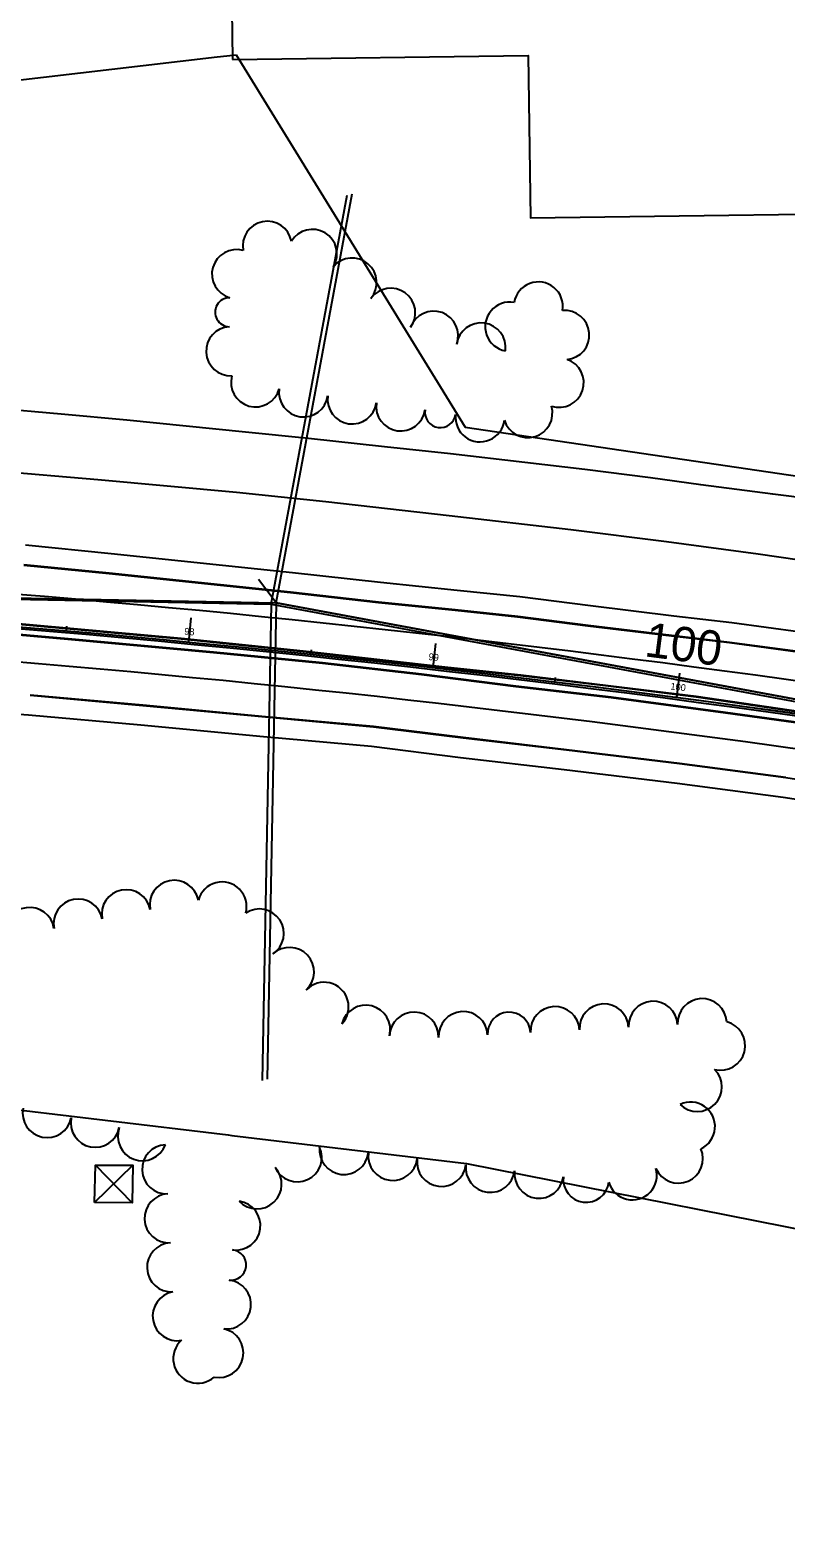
# Model space of a CAD drawing. Extents: x -25029 to 2274964, y -81170 to 687028.
# Drawn here: x -7220 to -6912, y -66441 to -65828 of the extents above; entities that cross this region are included whole.
import ezdxf

# ---------------------------------------------------------------- set-up
doc = ezdxf.new("R2010")
doc.units = 0
for name, color, linetype in [('81911BEA - RW_X_Fee_RW', 7, 'Continuous'), ('AP_X_Lights', 7, 'Continuous'), ('BD_X_Canopy', 7, 'Continuous'), ('BLDG', 7, 'Continuous'), ('GE_X_CL_100', 7, 'Continuous'), ('GE_X_CL_20', 7, 'Continuous'), ('GK_Visualization', 7, 'Continuous'), ('MT_P_Edge_Line', 7, 'Continuous'), ('MT_P_Lane_Line', 7, 'Continuous'), ('PM_P_Stop_Line', 7, 'Continuous'), ('PV_X_EOP', 7, 'Continuous'), ('TRANSPWRLN', 7, 'Continuous'), ('TREES', 7, 'Continuous')]:
    doc.layers.add(name, color=color, linetype=linetype)

msp = doc.modelspace()

# ---------------------------------------------------------------- linework, layer by layer
at = {"layer": '81911BEA - RW_X_Fee_RW'}
for p, q in [((-7145.25, -65838.61), (-7136.32, -65837.57)), ((-7136.32, -65837.57), (-7043.13, -65989.15)), ((-7043.13, -65989.15), (-6753.44, -66031.98)), ((-7138.07, -66277.53), (-7042.52, -66288.98))]:
    msp.add_line(p, q, dxfattribs=at)
for points in [[(-7296.2, -65856.19), (-7146.45, -65838.75), (-7145.25, -65838.61)], [(-7289.97, -66259.31), (-7139.67, -66277.34), (-7138.07, -66277.53)], [(-7042.52, -66288.98), (-6806.27, -66335.68), (-6750.14, -66346.77)]]:
    msp.add_lwpolyline(points, dxfattribs=at)
at = {"layer": 'AP_X_Lights'}
msp.add_lwpolyline([(-7600.57, -66086.28), (-7524.38, -66088.82), (-7490.24, -66089.44), (-7455.15, -66090.65), (-7417.9, -66092.11), (-7383.77, -66094.13), (-7350.34, -66096.49), (-7312.85, -66099.14), (-7263.47, -66103.16), (-7220.94, -66106.34), (-7175.12, -66110.42), (-7125.17, -66115.15), (-7081.28, -66119.12), (-7044.93, -66123.63), (-7002.82, -66128.55), (-6956.8, -66134.1), (-6913.64, -66139.8), (-6870.76, -66146.32)], dxfattribs=at)
at = {"layer": 'BD_X_Canopy'}
for p, q in [((-7594, -66051.77), (-7120.12, -66060.66)), ((-7120.12, -66060.66), (-7127.31, -66051.26)), ((-6654.13, -66147.23), (-7120.12, -66060.66))]:
    msp.add_line(p, q, dxfattribs=at)
at = {"layer": 'BLDG'}
msp.add_lwpolyline([(-7137.88, -65839.52), (-7017.39, -65837.93), (-7016.52, -65903.92), (-6834.64, -65901.52), (-6835.66, -65824.24), (-6848.94, -65824.41), (-6850.56, -65701.4), (-6866.77, -65701.62), (-6867.93, -65613.32), (-7140.82, -65616.92)], close=True, dxfattribs=at)
at = {"layer": 'GE_X_CL_100'}
for p, q in [((-7155.64, -66076.81), (-7154.68, -66066.85)), ((-7056.18, -66087.19), (-7055.05, -66077.26)), ((-6956.92, -66099.31), (-6955.62, -66089.4))]:
    msp.add_line(p, q, dxfattribs=at)
msp.add_arc((-7701.63, -71785.78), 5735.02, 79.475877, 88.9247, dxfattribs=at)
at = {"layer": 'GE_X_CL_20'}
for p, q in [((-7122.08, -66061.19), (-7091.1, -65894.79)), ((-12238.95, -65963.84), (-7122.08, -66061.19)), ((-7122.08, -66061.19), (-7125.77, -66255.16)), ((-7122.08, -66061.19), (-5080.45, -66441.35)), ((-7205.43, -66072.26), (-7205.26, -66070.27)), ((-7155.64, -66076.81), (-7155.44, -66074.82)), ((-7105.88, -66081.78), (-7105.68, -66079.79)), ((-7056.18, -66087.19), (-7055.95, -66085.21)), ((-7006.52, -66093.04), (-7006.28, -66091.05)), ((-6956.92, -66099.31), (-6956.66, -66097.33))]:
    msp.add_line(p, q, dxfattribs=at)
msp.add_arc((-7704.96, -71780.77), 5729.63, 79.452222, 88.91, dxfattribs=at)
at = {"layer": 'GK_Visualization'}
for p, q in [((-7120.04, -66060.66), (-7120.2, -66060.66)), ((-7120.19, -66060.73), (-7120.06, -66060.6)), ((-7120.19, -66060.6), (-7120.06, -66060.73)), ((-7120.12, -66060.58), (-7120.12, -66060.74))]:
    msp.add_line(p, q, dxfattribs=at)
msp.add_arc((-7701.63, -71785.78), 5735.02, 79.475877, 88.9247, dxfattribs=at)
msp.add_arc((-7701.63, -71785.78), 5735.02, 79.475877, 88.9247, dxfattribs=at)
at = {"layer": 'MT_P_Edge_Line'}
for p, q in [((-7188.08, -66048.95), (-7222.86, -66045.51)), ((-7114.25, -66056.68), (-7188.08, -66048.95)), ((-7078.43, -66060.7), (-7114.25, -66056.68)), ((-7047.21, -66063.86), (-7078.43, -66060.7)), ((-7021.72, -66066.48), (-7047.21, -66063.86)), ((-7239.1, -66067.92), (-7202.49, -66071.19)), ((-7202.49, -66071.19), (-7158.75, -66075.09)), ((-6993.1, -66070.15), (-7021.73, -66066.48)), ((-6959.09, -66074.27), (-6993.09, -66070.15)), ((-7204.86, -66075.62), (-7240.42, -66072.44)), ((-7145.55, -66081.03), (-7204.86, -66075.62)), ((-7158.75, -66075.09), (-7109.1, -66080.3)), ((-6935.49, -66077.06), (-6959.09, -66074.27)), ((-6907.58, -66080.78), (-6935.5, -66077.06)), ((-7101.19, -66085.44), (-7145.55, -66081.03)), ((-7109.1, -66080.3), (-7051.42, -66086.8)), ((-7060.9, -66089.97), (-7101.19, -66085.44)), ((-7022.45, -66094.95), (-7060.91, -66089.97)), ((-7051.42, -66086.8), (-7020.48, -66090.09)), ((-7020.48, -66090.09), (-6984.87, -66094.32)), ((-6983.68, -66099.39), (-7022.44, -66094.95)), ((-6984.86, -66094.32), (-6949.04, -66098.69)), ((-7220.26, -66098.12), (-7174.36, -66102.21)), ((-7174.36, -66102.21), (-7124.41, -66106.94)), ((-6937.06, -66105.59), (-6983.69, -66099.39)), ((-6949.04, -66098.69), (-6900.89, -66105.76)), ((-7124.41, -66106.94), (-7080.4, -66110.92)), ((-6878.16, -66113.72), (-6937.06, -66105.59)), ((-7080.39, -66110.92), (-7043.94, -66115.44)), ((-7043.95, -66115.44), (-7001.85, -66120.36)), ((-7001.84, -66120.36), (-6955.76, -66125.92)), ((-6955.76, -66125.92), (-6912.48, -66131.63))]:
    msp.add_line(p, q, dxfattribs=at)
at = {"layer": 'MT_P_Lane_Line'}
for radius, start in [(5748.29, 80.845144), (5720.86, 80.84919)]:
    msp.add_arc((-7701.63, -71785.78), radius, start, 88.9247, dxfattribs=at)
at = {"layer": 'PM_P_Stop_Line'}
for p, q in [((-7120.03, -66060.65), (-7089.09, -65894.24)), ((-12236.92, -65964.61), (-7120.03, -66060.65)), ((-7120.03, -66060.65), (-7123.67, -66254.62)), ((-7120.03, -66060.65), (-5078.3, -66440.28))]:
    msp.add_line(p, q, dxfattribs=at)
msp.add_arc((-7701.44, -71780.38), 5729.63, 79.466922, 88.9247, dxfattribs=at)
at = {"layer": 'PV_X_EOP'}
for p, q in [((-7238.49, -66006.58), (-7192.73, -66010.53)), ((-7192.73, -66010.53), (-7136.21, -66015.6)), ((-7136.21, -66015.6), (-7099.82, -66019.42)), ((-7099.82, -66019.42), (-7049.54, -66025.21)), ((-7049.54, -66025.21), (-7000.04, -66030.91)), ((-7000.04, -66030.91), (-6961.08, -66035.76)), ((-7187.24, -66040.75), (-7222.12, -66037.3)), ((-7113.36, -66048.48), (-7187.24, -66040.75)), ((-6961.08, -66035.76), (-6923.81, -66040.73)), ((-6923.81, -66040.73), (-6888.08, -66046)), ((-7188.05, -66048.7), (-7222.83, -66045.26)), ((-7114.22, -66056.43), (-7188.05, -66048.7)), ((-7077.56, -66052.5), (-7113.36, -66048.48)), ((-7046.37, -66055.66), (-7077.56, -66052.5)), ((-7078.4, -66060.45), (-7114.22, -66056.43)), ((-7020.78, -66058.29), (-7046.37, -66055.66)), ((-6992.07, -66061.97), (-7020.78, -66058.29)), ((-7047.18, -66063.61), (-7078.4, -66060.45)), ((-7021.69, -66066.23), (-7047.18, -66063.61)), ((-6958.11, -66066.08), (-6992.07, -66061.97)), ((-7239.12, -66068.16), (-7202.51, -66071.43)), ((-7202.51, -66071.43), (-7158.77, -66075.33)), ((-6993.06, -66069.9), (-7021.69, -66066.23)), ((-6959.06, -66074.02), (-6993.06, -66069.9)), ((-6934.47, -66068.88), (-6958.11, -66066.08)), ((-6906.53, -66072.6), (-6934.47, -66068.88)), ((-7204.83, -66075.37), (-7240.39, -66072.19)), ((-7145.52, -66080.78), (-7204.83, -66075.37)), ((-7158.77, -66075.33), (-7109.12, -66080.54)), ((-6935.46, -66076.81), (-6959.06, -66074.02)), ((-6907.54, -66080.53), (-6935.46, -66076.81)), ((-7101.16, -66085.19), (-7145.52, -66080.78)), ((-7109.12, -66080.54), (-7051.44, -66087.04)), ((-7060.87, -66089.72), (-7101.16, -66085.19)), ((-7022.41, -66094.7), (-7060.87, -66089.72)), ((-7051.44, -66087.04), (-7020.5, -66090.33)), ((-6983.65, -66099.14), (-7022.41, -66094.7)), ((-7020.5, -66090.33), (-6984.89, -66094.56)), ((-6984.89, -66094.56), (-6949.07, -66098.93)), ((-7220.28, -66098.36), (-7174.38, -66102.45)), ((-6937.02, -66105.34), (-6983.65, -66099.14)), ((-6949.07, -66098.93), (-6900.92, -66106)), ((-7220.94, -66106.34), (-7175.12, -66110.42)), ((-7174.38, -66102.45), (-7124.43, -66107.18)), ((-7124.43, -66107.18), (-7080.42, -66111.16)), ((-6878.12, -66113.47), (-6937.02, -66105.34)), ((-7175.12, -66110.42), (-7125.17, -66115.15)), ((-7080.42, -66111.16), (-7043.97, -66115.68)), ((-7125.17, -66115.15), (-7081.28, -66119.12)), ((-7081.28, -66119.12), (-7044.93, -66123.63)), ((-7043.97, -66115.68), (-7001.87, -66120.6)), ((-7001.87, -66120.6), (-6955.79, -66126.16)), ((-7044.93, -66123.63), (-7002.82, -66128.55)), ((-6955.79, -66126.16), (-6912.51, -66131.87)), ((-7002.82, -66128.55), (-6956.8, -66134.1)), ((-6912.51, -66131.87), (-6869.46, -66138.42)), ((-6956.8, -66134.1), (-6913.64, -66139.8)), ((-6913.64, -66139.8), (-6870.76, -66146.32))]:
    msp.add_line(p, q, dxfattribs=at)
msp.add_lwpolyline([(-6886.57, -66020.35), (-6917.85, -66016.42), (-6947.1, -66012.74), (-6967.62, -66009.8), (-6994.36, -66006.46), (-7018.73, -66003.58), (-7049.1, -66000.02), (-7075.92, -65997.23), (-7106.93, -65993.87), (-7132.49, -65991.25), (-7156.66, -65988.79), (-7180.89, -65986.41), (-7207.65, -65983.97), (-7235.32, -65981.45), (-7260.82, -65979.25), (-7289.05, -65977.27), (-7316.53, -65975.73), (-7342.53, -65974.01), (-7377.62, -65971.75), (-7407.82, -65970.02), (-7439.07, -65968.33), (-7478.53, -65967.24), (-7515.33, -65966.63), (-7525.95, -65966.38)], dxfattribs=at)
at = {"layer": 'TRANSPWRLN'}
for p, q in [((-7194.06, -66304.82), (-7178.46, -66289.62)), ((-7178.66, -66305.02), (-7193.71, -66289.58))]:
    msp.add_line(p, q, dxfattribs=at)
msp.add_lwpolyline([(-7194.06, -66304.82), (-7193.71, -66289.58), (-7178.46, -66289.62), (-7178.66, -66305.02), (-7194.06, -66304.82)], dxfattribs=at)
at = {"layer": 'TREES'}
for centre, radius, start, end in [((-7123.68, -65915.39), 10, 10.88724, 190.88724), ((-7105.31, -65918.69), 10, 328.7878, 148.7878), ((-7136.23, -65926.9), 10, 74.18081, 254.18081), ((-7089.12, -65930.32), 10, 319.82134, 139.82134), ((-7013.29, -65940.08), 10, 350.56648, 170.56648), ((-7139.03, -65942.41), 5.89, 89.26548, 269.26548), ((-7073.39, -65942.65), 10, 323.98504, 143.98504), ((-7055.91, -65951.97), 10, 339.88461, 159.88461), ((-7024.93, -65948.28), 10, 79.77107, 259.77107), ((-7002.51, -65951.68), 10, 275.25896, 95.25896), ((-7138.6, -65958.29), 10, 92.90503, 272.90503), ((-7036.61, -65956.77), 10, 352.20204, 172.20204), ((-7004.78, -65971.11), 10, 251.38872, 71.38872), ((-7128.46, -65970.96), 10, 164.45473, 344.45473), ((-7108.93, -65975.06), 10, 171.81071, 351.81071), ((-7089.13, -65977.91), 10, 171.81071, 351.81071), ((-7069.34, -65980.76), 10, 171.81071, 351.81071), ((-7053.2, -65983.08), 6.3, 171.81071, 351.81071), ((-7037.04, -65985.19), 10, 173.07067, 353.07067), ((-7017.54, -65983.49), 10, 196.87092, 16.87092), ((-7161.56, -66183.63), 10, 11.08257, 191.08257), ((-7142.1, -66184.34), 10, 344.70697, 164.70697), ((-7200.73, -66191.3), 10, 11.08257, 191.08257), ((-7181.15, -66187.46), 9.96, 11.08257, 191.08257), ((-7220.44, -66194.7), 10, 8.50764, 188.50764), ((-7126.93, -66195.32), 10, 303.51783, 123.51783), ((-7114.6, -66210.98), 10, 312.9035, 132.9035), ((-7100.54, -66225.18), 10, 316.53475, 136.53475), ((-7083.59, -66234.52), 10, 345.77863, 165.77863), ((-7006.49, -66235.07), 10, 3.08967, 183.08967), ((-6986.52, -66233.99), 10, 3.08967, 183.08967), ((-6966.54, -66232.91), 10, 3.08967, 183.08967), ((-6946.57, -66231.83), 10, 3.08967, 183.08967), ((-7063.9, -66237.3), 10, 358.14219, 178.14219), ((-7043.92, -66237.09), 10, 3.08967, 183.08967), ((-7025.2, -66236.08), 8.74, 3.08967, 183.08967), ((-6939.04, -66240.99), 10, 255.79503, 75.79503), ((-6948.54, -66257.78), 10, 225.23847, 45.23847), ((-7213.35, -66268.39), 10, 168.53047, 348.53047), ((-6951.32, -66273.93), 10, 295.23561, 115.23561), ((-7193.75, -66272.36), 10, 168.53047, 348.53047), ((-7174.57, -66277.83), 10, 159.64505, 339.64505), ((-7164.68, -66291.3), 10, 92.92073, 272.92073), ((-7111.44, -66286.42), 10, 204.66439, 24.66439), ((-7092.43, -66283.45), 10, 173.05484, 353.05484), ((-7072.57, -66285.87), 10, 173.05484, 353.05484), ((-6956.23, -66286.95), 10, 203.44906, 23.44906), ((-7127.82, -66297.44), 10, 223.23293, 43.23293), ((-7052.72, -66288.29), 10, 173.05484, 353.05484), ((-7032.87, -66290.71), 10, 173.05484, 353.05484), ((-7013.01, -66293.13), 10, 173.05484, 353.05484), ((-6974.99, -66293.76), 10, 196.43316, 16.43316), ((-6993.84, -66295.46), 9.32, 173.05484, 353.05484), ((-7163.67, -66311.27), 10, 92.92072, 272.92072), ((-7136.46, -66314.2), 10, 262.20029, 82.20029), ((-7162.65, -66331.24), 10, 92.92073, 272.92073), ((-7138.5, -66330.25), 6.19, 263.62468, 83.62468), ((-7160.38, -66351.08), 10, 100.10582, 280.10582), ((-7140.3, -66346.34), 10, 263.62468, 83.62468), ((-7143.38, -66366.08), 10, 258.61822, 78.61822), ((-7151.99, -66368.4), 10, 131.5719, 311.5719)]:
    msp.add_arc(centre, radius, start, end, dxfattribs=at)

# ---------------------------------------------------------------- texts
at = {"layer": 'GE_X_CL_100'}
msp.add_text('100', height=14, rotation=352.53887, dxfattribs=at).set_placement((-6970.43, -66082.42))
at = {"layer": 'GE_X_CL_20'}
for s, rotation, p in [('98', 354.53697, (-7157.59, -66073.61)), ('99', 353.53792, (-7058.12, -66083.96)), ('100', 352.53887, (-6959.62, -66095.94))]:
    msp.add_text(s, height=2.8, rotation=rotation, dxfattribs=at).set_placement(p)
at = {"layer": 'GK_Visualization'}
msp.add_text('39', height=0.14, dxfattribs=at).set_placement((-7120.12, -66060.66))

doc.saveas('drawing.dxf')
